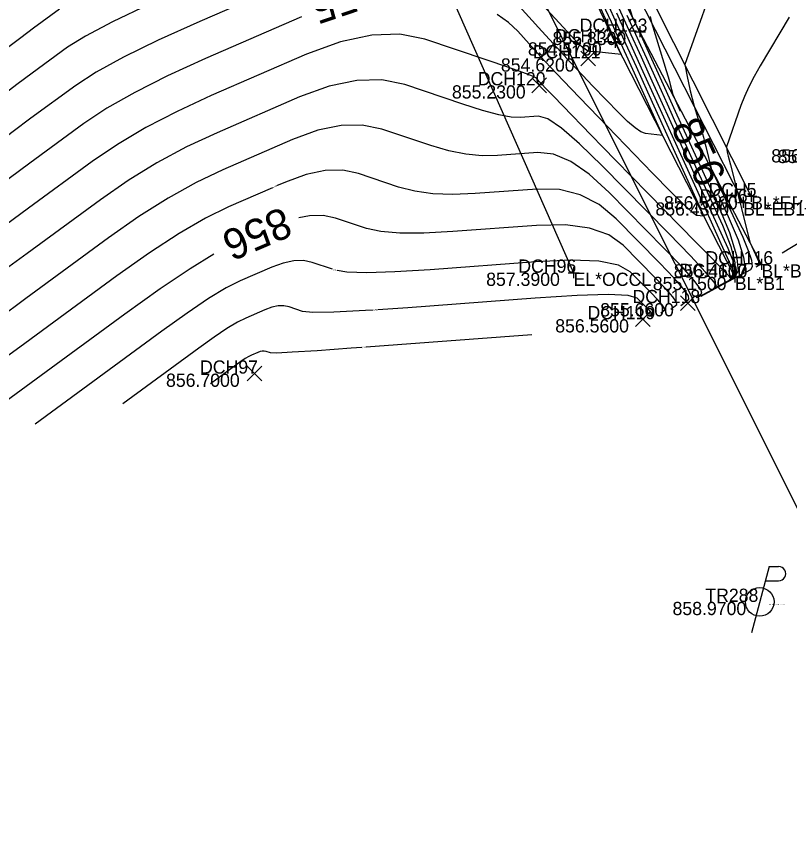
# Model space of a CAD drawing. Extents: x 1654928 to 1810050, y 486881 to 626330.
# Drawn here: x 1801447.1 to 1801517.2, y 489574.5 to 489650.4 of the extents above; entities that cross this region are included whole.
import ezdxf

# ---------------------------------------------------------------- set-up
doc = ezdxf.new("R2010")
doc.units = 0
for name, color, linetype in [('DT_X_Contour_Major', 7, 'Continuous'), ('DT_X_Contour_Minor', 7, 'Continuous'), ('PV_X_EOP', 7, 'Continuous'), ('PV_X_Shoulder', 7, 'Continuous'), ('RW_X_Esmt_SH', 7, 'Continuous'), ('SV_X_Break_Lines', 7, 'Continuous'), ('SV_X_Occupation_Line', 7, 'Continuous'), ('SV_X_Random_Point', 7, 'Continuous'), ('SV_X_Shot_Marker', 7, 'Continuous'), ('SV_X_Text_Comment', 7, 'Continuous'), ('SV_X_Text_Elevation', 7, 'Continuous'), ('SV_X_Text_Name', 7, 'Continuous'), ('UT_X_Electric_Cells', 7, 'Continuous')]:
    doc.layers.add(name, color=color, linetype=linetype)

msp = doc.modelspace()

# ---------------------------------------------------------------- linework, layer by layer
at = {"layer": 'DT_X_Contour_Major'}
for points in [[(1801500.759, 489651.477), (1801501.522, 489649.806), (1801502.38, 489647.921), (1801503.332, 489645.823), (1801504.379, 489643.511), (1801509.485, 489632.227), (1801508.817, 489632.302), (1801508.461, 489632.554), (1801507.679, 489633.279), (1801506.47, 489634.476), (1801504.834, 489636.146), (1801499.906, 489641.228), (1801498.192, 489643.002), (1801496.747, 489644.514), (1801495.571, 489645.763), (1801494.665, 489646.748), (1801492.606, 489649.027), (1801491.749, 489649.836), (1801490.721, 489650.553)], [(1801472.954, 489650.334), (1801464.234, 489646.546), (1801460.79, 489644.981), (1801457.802, 489643.477), (1801455.27, 489642.032), (1801453.193, 489640.647), (1801448.264, 489637.036), (1801446.408, 489635.666), (1801444.539, 489634.265), (1801442.655, 489632.834), (1801440.757, 489631.371), (1801435.677, 489627.43), (1801433.666, 489625.833), (1801431.441, 489623.997), (1801429.003, 489621.922), (1801426.353, 489619.609), (1801413.485, 489608.258)], [(1801504.612, 489650.36), (1801504.744, 489649.837), (1801505.858, 489646.163), (1801506.073, 489645.449), (1801506.241, 489644.884), (1801506.36, 489644.466), (1801506.432, 489644.195), (1801506.658, 489643.279), (1801507.34, 489641.783)], [(1801510.823, 489634.139), (1801511.705, 489632.203), (1801512.595, 489630.096), (1801513.102, 489628.521), (1801513.227, 489627.478), (1801512.969, 489626.968), (1801510.871, 489625.829)], [(1801506.487, 489623.779), (1801507.031, 489624.212), (1801506.997, 489624.432), (1801506.66, 489624.908), (1801506.021, 489625.638), (1801505.08, 489626.623), (1801502.166, 489629.591), (1801500.854, 489630.538), (1801499.103, 489631.153), (1801496.913, 489631.438), (1801494.283, 489631.391), (1801486.685, 489630.824), (1801484.059, 489630.683), (1801481.88, 489630.684), (1801480.147, 489630.827), (1801478.861, 489631.113), (1801476.028, 489632.064), (1801474.909, 489632.294), (1801473.678, 489632.271), (1801472.708, 489632.071)], [(1801465.002, 489628.767), (1801462.85, 489627.461), (1801460.123, 489625.633), (1801456.911, 489623.335), (1801440.783, 489611.519)]]:
    msp.add_lwpolyline(points, dxfattribs=at)
at = {"layer": 'DT_X_Contour_Minor'}
for points in [[(1801500.956, 489656.862), (1801501.091, 489656.423), (1801501.303, 489655.739), (1801501.575, 489654.867), (1801502.984, 489650.36), (1801503.526, 489649.175), (1801503.611, 489648.989), (1801503.687, 489648.82), (1801503.756, 489648.668), (1801504.736, 489646.515), (1801505.645, 489644.519), (1801506.892, 489641.782), (1801510.667, 489633.497), (1801511.825, 489630.734), (1801512.468, 489628.661), (1801512.596, 489627.277), (1801512.209, 489626.582), (1801509.199, 489624.947)], [(1801511.06, 489655.31), (1801507.771, 489645.999), (1801508.005, 489644.755), (1801508.058, 489644.485), (1801508.118, 489644.206), (1801508.184, 489643.919), (1801508.256, 489643.625), (1801508.609, 489642.231), (1801509.205, 489640.266), (1801509.252, 489640.105)], [(1801474.656, 489654.667), (1801463.712, 489649.913), (1801459.93, 489648.213), (1801456.793, 489646.68), (1801454.299, 489645.312), (1801452.45, 489644.11), (1801448.378, 489641.126), (1801446.756, 489639.926), (1801444.944, 489638.561), (1801442.943, 489637.033), (1801440.752, 489635.342), (1801434.656, 489630.612), (1801432.316, 489628.76), (1801429.867, 489626.752), (1801427.309, 489624.587), (1801424.643, 489622.265), (1801417.388, 489615.865), (1801417.02, 489615.541)], [(1801500.045, 489652.101), (1801501.066, 489649.869), (1801501.474, 489648.975), (1801501.933, 489647.967), (1801502.442, 489646.845), (1801505.734, 489639.573), (1801504.175, 489639.748), (1801503.773, 489639.894), (1801503.236, 489640.256), (1801502.564, 489640.835), (1801501.756, 489641.629), (1801499.421, 489644.037), (1801498.474, 489645.026), (1801497.386, 489646.189), (1801496.156, 489647.526), (1801494.783, 489649.037), (1801490.935, 489653.297)], [(1801539.107, 489652.413), (1801541.216, 489647.836), (1801541.894, 489646.326), (1801542.344, 489645.229), (1801542.566, 489644.544), (1801542.562, 489644.272), (1801542.245, 489644.096), (1801542.085, 489644.01), (1801541.842, 489643.884), (1801541.516, 489643.718), (1801541.107, 489643.511), (1801539.904, 489642.909), (1801539.09, 489642.456), (1801537.549, 489641.551), (1801535.281, 489640.193), (1801532.286, 489638.381), (1801516.615, 489628.873)], [(1801501.471, 489651.792), (1801502.684, 489649.13), (1801503.786, 489646.709), (1801504.775, 489644.526), (1801507.264, 489639.026), (1801508.149, 489637.072), (1801509.626, 489633.815), (1801510.22, 489632.511), (1801511.672, 489629.325), (1801512.1, 489628.253), (1801512.297, 489627.428), (1801512.262, 489626.85), (1801511.994, 489626.518), (1801510.973, 489625.963), (1801510.649, 489625.79), (1801510.444, 489625.688), (1801510.357, 489625.655), (1801510.39, 489625.693), (1801510.635, 489625.889), (1801510.432, 489626.241), (1801509.641, 489627.151), (1801508.261, 489628.619), (1801506.293, 489630.645), (1801500.258, 489636.791), (1801498.2, 489638.802), (1801496.549, 489640.225), (1801495.308, 489641.06), (1801494.474, 489641.307), (1801492.797, 489641.182), (1801492, 489641.224), (1801490.867, 489641.443), (1801489.397, 489641.839), (1801487.592, 489642.413), (1801482.33, 489644.18), (1801480.252, 489644.607), (1801477.966, 489644.564), (1801475.471, 489644.05), (1801472.767, 489643.066), (1801465.279, 489639.813), (1801462.511, 489638.517), (1801459.821, 489637.071), (1801457.211, 489635.472), (1801454.68, 489633.722), (1801448.036, 489628.855), (1801445.713, 489627.146)], [(1801499.702, 489652.031), (1801500.523, 489650.172), (1801501.036, 489649.012), (1801501.24, 489648.553), (1801501.373, 489648.262), (1801501.426, 489648.145), (1801501.486, 489648.014), (1801501.552, 489647.867), (1801501.625, 489647.706), (1801501.982, 489646.919), (1801500.565, 489647.078), (1801500.276, 489647.109), (1801500.016, 489647.134), (1801499.786, 489647.153), (1801499.584, 489647.165), (1801499.084, 489647.188), (1801498.817, 489647.308), (1801498.391, 489647.65), (1801497.807, 489648.214), (1801497.063, 489648.999), (1801494.869, 489651.39)], [(1801459.07, 489651.445), (1801455.783, 489649.883), (1801453.328, 489648.592), (1801451.706, 489647.572), (1801448.492, 489645.217), (1801447.103, 489644.186), (1801445.35, 489642.858), (1801443.231, 489641.233), (1801440.747, 489639.312), (1801433.635, 489633.794), (1801431.005, 489631.723), (1801428.451, 489629.647), (1801425.971, 489627.565), (1801425.261, 489626.949)], [(1801450.963, 489651.035), (1801448.605, 489649.308), (1801447.451, 489648.445), (1801445.755, 489647.154), (1801443.519, 489645.433), (1801440.915, 489643.417)], [(1801502.499, 489650.483), (1801503.737, 489647.764), (1801504.266, 489646.597), (1801505.597, 489643.655), (1801506.156, 489642.421), (1801506.836, 489640.925), (1801507.636, 489639.167), (1801508.556, 489637.147), (1801511.169, 489631.411), (1801511.941, 489629.482), (1801512.295, 489627.997), (1801512.231, 489626.956), (1801511.75, 489626.359), (1801509.911, 489625.36), (1801509.328, 489625.049), (1801508.959, 489624.864), (1801508.804, 489624.806), (1801508.862, 489624.875), (1801509.303, 489625.226), (1801509.214, 489625.579), (1801508.615, 489626.377), (1801507.506, 489627.619), (1801505.888, 489629.304), (1801500.894, 489634.391), (1801499.085, 489636.047), (1801497.401, 489637.201), (1801495.843, 489637.853), (1801494.411, 489638.002), (1801490.76, 489637.729), (1801489.353, 489637.71), (1801487.871, 489637.857), (1801486.314, 489638.169), (1801484.682, 489638.646), (1801480.229, 489640.142), (1801478.471, 489640.503), (1801476.537, 489640.466), (1801474.425, 489640.032), (1801472.138, 489639.199), (1801465.802, 489636.446), (1801463.371, 489635.285), (1801460.831, 489633.868), (1801458.182, 489632.192), (1801455.424, 489630.26), (1801447.922, 489624.764), (1801445.366, 489622.887)], [(1801501.541, 489650.701), (1801502.709, 489648.135), (1801503.957, 489645.386), (1801508.931, 489634.398), (1801510.141, 489631.724), (1801511.036, 489629.745), (1801511.617, 489628.463), (1801511.883, 489627.876), (1801512.174, 489627.239), (1801512.26, 489627.024), (1801512.299, 489626.859), (1801512.292, 489626.744), (1801512.238, 489626.677), (1801511.969, 489626.532), (1801511.928, 489626.511), (1801511.911, 489626.505), (1801511.917, 489626.512), (1801511.966, 489626.551), (1801511.78, 489626.771), (1801511.183, 489627.399), (1801510.177, 489628.437), (1801508.76, 489629.884), (1801504.436, 489634.288), (1801502.896, 489635.858), (1801501.52, 489637.264), (1801500.308, 489638.507), (1801499.259, 489639.585), (1801496.681, 489642.243), (1801495.823, 489643.13), (1801495.181, 489643.794), (1801494.755, 489644.238), (1801494.546, 489644.46), (1801494.278, 489644.757), (1801493.924, 489644.944), (1801493.062, 489645.282), (1801491.693, 489645.771), (1801489.817, 489646.41), (1801484.137, 489648.317), (1801481.868, 489648.767), (1801479.322, 489648.687), (1801476.498, 489648.075), (1801473.397, 489646.933), (1801464.757, 489643.18), (1801461.651, 489641.749), (1801458.812, 489640.274), (1801456.241, 489638.752), (1801453.937, 489637.185), (1801448.15, 489632.945), (1801446.061, 489631.406)], [(1801517.248, 489650.315), (1801514.612, 489645.886), (1801514.057, 489644.912), (1801513.579, 489643.987), (1801513.179, 489643.11), (1801512.856, 489642.281), (1801511.53, 489638.527), (1801511.618, 489638.06), (1801511.65, 489637.912), (1801511.707, 489637.668), (1801511.901, 489636.89), (1801512.473, 489634.625), (1801512.551, 489634.368), (1801512.586, 489634.238), (1801512.765, 489633.525), (1801512.909, 489632.941), (1801513.665, 489629.868), (1801514.324, 489628.423), (1801514.44, 489628.149), (1801514.506, 489627.943), (1801514.522, 489627.807), (1801514.488, 489627.741), (1801514.215, 489627.592)], [(1801509.369, 489639.702), (1801509.449, 489639.42), (1801509.562, 489638.995), (1801509.671, 489638.568), (1801510.162, 489636.573), (1801513.014, 489630.313), (1801513.517, 489629.122), (1801513.804, 489628.232), (1801513.874, 489627.643), (1801513.729, 489627.354), (1801512.543, 489626.71)], [(1801507.394, 489624.103), (1801508.133, 489624.691), (1801508.086, 489624.991), (1801507.629, 489625.636), (1801506.761, 489626.627), (1801505.484, 489627.964), (1801501.53, 489631.991), (1801499.969, 489633.292), (1801498.252, 489634.177), (1801496.378, 489634.645), (1801494.347, 489634.696), (1801488.722, 489634.277), (1801486.706, 489634.197), (1801484.875, 489634.27), (1801483.23, 489634.498), (1801481.771, 489634.88), (1801478.128, 489636.103), (1801476.69, 489636.399), (1801475.107, 489636.369), (1801473.38, 489636.013), (1801471.508, 489635.331), (1801470.691, 489634.977)], [(1801470.306, 489634.809), (1801466.324, 489633.079), (1801464.231, 489632.053), (1801461.841, 489630.664), (1801459.153, 489628.912), (1801456.167, 489626.797), (1801447.808, 489620.673), (1801445.018, 489618.627), (1801442.916, 489617.081), (1801441.503, 489616.035), (1801440.777, 489615.489), (1801439.761, 489614.701), (1801439.359, 489614.381), (1801438.914, 489614.014), (1801438.427, 489613.599), (1801437.897, 489613.137), (1801435.323, 489610.867)], [(1801475.766, 489627.408), (1801473.927, 489628.026), (1801473.128, 489628.19), (1801472.248, 489628.173), (1801471.289, 489627.976), (1801470.249, 489627.597), (1801467.369, 489626.346), (1801466.115, 489625.709), (1801464.515, 489624.738), (1801462.567, 489623.432), (1801460.272, 489621.79), (1801448.752, 489613.35)], [(1801505.58, 489623.454), (1801505.93, 489623.733), (1801505.908, 489623.874), (1801505.691, 489624.18), (1801505.28, 489624.649), (1801504.675, 489625.283), (1801502.802, 489627.19), (1801501.739, 489627.783), (1801499.954, 489628.129), (1801497.448, 489628.23), (1801494.219, 489628.086), (1801484.647, 489627.372), (1801481.412, 489627.169), (1801478.884, 489627.098), (1801477.064, 489627.157), (1801476.173, 489627.308)], [(1801504.673, 489623.13), (1801504.828, 489623.253), (1801504.819, 489623.316), (1801504.722, 489623.452), (1801504.54, 489623.661), (1801504.271, 489623.942), (1801503.438, 489624.79), (1801502.624, 489625.028), (1801500.806, 489625.106), (1801497.983, 489625.023), (1801494.155, 489624.78), (1801482.61, 489623.919), (1801479.882, 489623.732)], [(1801479.463, 489623.704), (1801478.765, 489623.656), (1801475.888, 489623.511), (1801473.98, 489623.486), (1801473.04, 489623.579), (1801471.826, 489623.987), (1801471.347, 489624.086), (1801470.819, 489624.076), (1801470.243, 489623.957), (1801469.619, 489623.73), (1801467.891, 489622.979), (1801467.139, 489622.597), (1801466.179, 489622.014), (1801465.01, 489621.231), (1801463.633, 489620.246), (1801456.721, 489615.182)], [(1801493.869, 489621.458), (1801478.833, 489620.337)], [(1801478.414, 489620.306), (1801477.464, 489620.235), (1801474.369, 489620.012), (1801472.115, 489619.867), (1801470.702, 489619.801), (1801470.13, 489619.812), (1801469.725, 489619.948), (1801469.565, 489619.981), (1801469.39, 489619.978), (1801469.198, 489619.938), (1801468.99, 489619.863), (1801468.414, 489619.612), (1801468.163, 489619.485), (1801467.843, 489619.291), (1801467.453, 489619.03), (1801466.994, 489618.701), (1801464.69, 489617.013)]]:
    msp.add_lwpolyline(points, dxfattribs=at)
at = {"layer": 'PV_X_EOP'}
msp.add_lwpolyline([(1801513.785, 489634.043), (1801503.26, 489654.965), (1801492.692, 489675.84), (1801481.803, 489697.704), (1801472.078, 489717.629), (1801460.782, 489739.414), (1801448.005, 489764.97), (1801436.553, 489786.89), (1801425.237, 489809.697), (1801414.345, 489830.894), (1801402.21, 489854.742), (1801391.781, 489876.056), (1801380.008, 489899.32), (1801369.395, 489920.807), (1801356.62, 489946.308), (1801346.845, 489965.404), (1801335.257, 489988.444)], dxfattribs=at)
at = {"layer": 'PV_X_Shoulder'}
msp.add_lwpolyline([(1801513.053, 489633.484), (1801502.425, 489654.401), (1801492.155, 489675.438), (1801481.048, 489697.245), (1801471.095, 489717.056), (1801459.974, 489738.844), (1801446.996, 489764.517), (1801435.938, 489786.184), (1801424.33, 489809.156), (1801413.386, 489830.353), (1801401.606, 489854.259), (1801390.811, 489875.349), (1801379.301, 489898.985), (1801368.607, 489920.204), (1801355.561, 489945.921), (1801346.174, 489964.922), (1801334.144, 489988.199)], dxfattribs=at)
at = {"layer": 'RW_X_Esmt_SH'}
msp.add_line((1801533.563, 489574.54), (1801308.538, 490024.454), dxfattribs=at)
at = {"layer": 'SV_X_Break_Lines'}
for points in [[(1801514.716, 489627.856), (1801503.68, 489648.978), (1801493.699, 489668.787), (1801479.018, 489698.047), (1801467.542, 489721.318), (1801456.644, 489742.996), (1801445.175, 489766.173)], [(1801512.299, 489626.717), (1801501.419, 489648.021), (1801492.05, 489667.879), (1801476.233, 489696.609), (1801465.038, 489719.932)]]:
    msp.add_lwpolyline(points, dxfattribs=at)
at = {"layer": 'SV_X_Occupation_Line'}
msp.add_lwpolyline([(1801317.131, 489768.671), (1801358.983, 489768.588), (1801397.909, 489769.246), (1801416.492, 489765.323), (1801429.827, 489757.814), (1801441.541, 489745.071), (1801453.578, 489722.317), (1801464.849, 489700.041), (1801476.834, 489674.228), (1801497.657, 489627.098)], dxfattribs=at)
at = {"layer": 'SV_X_Random_Point'}
for p, q in [((1801498.318, 489645.897), (1801499.651, 489647.232)), ((1801498.318, 489647.232), (1801499.651, 489645.897)), ((1801493.862, 489643.449), (1801495.195, 489644.784)), ((1801493.862, 489644.784), (1801495.195, 489643.449)), ((1801507.363, 489623.663), (1801508.696, 489624.998)), ((1801507.363, 489624.998), (1801508.696, 489623.663)), ((1801503.281, 489622.202), (1801504.614, 489623.537)), ((1801503.281, 489623.537), (1801504.614, 489622.202)), ((1801468.008, 489617.262), (1801469.342, 489618.597)), ((1801468.008, 489618.597), (1801469.342, 489617.262))]:
    msp.add_line(p, q, dxfattribs=at)
at = {"layer": 'SV_X_Shot_Marker'}
for p, q in [((1801503.68, 489649.478), (1801503.68, 489648.478)), ((1801503.18, 489648.978), (1801504.18, 489648.978)), ((1801503.68, 489648.978), (1801503.68, 489648.978)), ((1801500.919, 489648.021), (1801501.919, 489648.021)), ((1801501.419, 489648.521), (1801501.419, 489647.521)), ((1801501.419, 489648.021), (1801501.419, 489648.021)), ((1801513.785, 489634.543), (1801513.785, 489633.543)), ((1801512.553, 489633.484), (1801513.553, 489633.484)), ((1801513.053, 489633.984), (1801513.053, 489632.984)), ((1801513.053, 489633.484), (1801513.053, 489633.484)), ((1801513.285, 489634.043), (1801514.285, 489634.043)), ((1801513.785, 489634.043), (1801513.785, 489634.043)), ((1801514.716, 489628.356), (1801514.716, 489627.356)), ((1801497.657, 489627.598), (1801497.657, 489626.598)), ((1801514.216, 489627.856), (1801515.216, 489627.856)), ((1801514.716, 489627.856), (1801514.716, 489627.856)), ((1801497.157, 489627.098), (1801498.157, 489627.098)), ((1801497.657, 489627.098), (1801497.657, 489627.098)), ((1801511.799, 489626.717), (1801512.799, 489626.717)), ((1801512.299, 489627.217), (1801512.299, 489626.217)), ((1801512.299, 489626.717), (1801512.299, 489626.717)), ((1801515.789, 489596.976), (1801515.839, 489596.976)), ((1801515.814, 489597.001), (1801515.814, 489596.951)), ((1801515.814, 489596.976), (1801515.814, 489596.976))]:
    msp.add_line(p, q, dxfattribs=at)
at = {"layer": 'UT_X_Electric_Cells'}
for p, q in [((1801515.418, 489600.396), (1801513.812, 489594.396)), ((1801515.418, 489600.396), (1801516.268, 489600.396)), ((1801515.077, 489599.121), (1801516.268, 489599.121))]:
    msp.add_line(p, q, dxfattribs=at)
msp.add_circle((1801514.562, 489597.196), 1.3, dxfattribs=at)
msp.add_arc((1801516.281, 489599.758), 0.638, 268.8767, 91.1233, dxfattribs=at)

# ---------------------------------------------------------------- texts
at = {"layer": 'DT_X_Contour_Major'}
for s, rotation, p in [('855', 198.76392, (1801479.413, 489654.26)), ('856', 294.49656, (1801506.45, 489640.36)), ('856', 203.20944, (1801471.254, 489633.137))]:
    msp.add_text(s, height=2.8, rotation=rotation, dxfattribs=at).set_placement(p)
at = {"layer": 'DT_X_Contour_Minor'}
for s, rotation, p in [('856', 286.22481, (1801509.199, 489640.041)), ('856', 203.48012, (1801470.621, 489635.022)), ('856', 166.20864, (1801476.141, 489627.373)), ('856', 183.91873, (1801479.831, 489623.799)), ('857', 184.265, (1801478.777, 489620.403))]:
    msp.add_text(s, height=0.14, rotation=rotation, dxfattribs=at).set_placement(p)
at = {"layer": 'SV_X_Text_Comment'}
for s, height, p in [('BL*EB1', 1.2, (1801513.053, 489632.284)), ('BL*EP1', 1.2, (1801513.785, 489632.843)), ('BL*B', 1.2, (1801514.716, 489626.656)), ('EL*OCCL', 1.2, (1801497.657, 489625.898)), ('BL*B1', 1.2, (1801512.299, 489625.517)), ('DATA? CHRISNIK SPK IN POPO', 0.06, (1801515.814, 489596.916))]:
    msp.add_text(s, height=height, dxfattribs=at).set_placement(p)
at = {"layer": 'SV_X_Text_Elevation'}
for s, height, p in [('855.8300', 1.2, (1801495.744, 489647.778)), ('854.5700', 1.2, (1801493.511, 489646.821)), ('854.6200', 1.2, (1801491.058, 489645.364)), ('855.2300', 1.2, (1801486.611, 489642.917)), ('856.6600', 1.2, (1801515.61, 489637.113)), ('856.7100', 1.2, (1801516.186, 489637.055)), ('856.4300', 1.2, (1801505.088, 489632.284)), ('856.5200', 1.2, (1801505.868, 489632.843)), ('856.4600', 1.2, (1801506.752, 489626.656)), ('857.3900', 1.2, (1801489.72, 489625.898)), ('855.1500', 1.2, (1801504.855, 489625.517)), ('855.6600', 1.2, (1801500.074, 489623.13)), ('856.5600', 1.2, (1801495.992, 489621.67)), ('856.7000', 1.2, (1801460.644, 489616.729)), ('858.9700', 1.2, (1801506.644, 489595.996)), ('860.2400', 0.06, (1801515.412, 489596.916))]:
    msp.add_text(s, height=height, dxfattribs=at).set_placement(p)
at = {"layer": 'SV_X_Text_Name'}
for s, height, p in [('DCH123', 1.2, (1801498.21, 489648.978)), ('DCH122', 1.2, (1801495.959, 489648.021)), ('DCH121', 1.2, (1801493.949, 489646.564)), ('DCH120', 1.2, (1801488.955, 489644.117)), ('DCH5', 1.2, (1801509.902, 489634.043)), ('DCH6', 1.2, (1801509.094, 489633.484)), ('DCH116', 1.2, (1801509.625, 489627.856)), ('DCH96', 1.2, (1801492.64, 489627.098)), ('DCH117', 1.2, (1801507.284, 489626.717)), ('DCH118', 1.2, (1801503.004, 489624.33)), ('DCH119', 1.2, (1801498.922, 489622.87)), ('DCH97', 1.2, (1801463.734, 489617.929)), ('TR288', 1.2, (1801509.62, 489597.196)), ('BM2', 0.06, (1801515.665, 489596.976))]:
    msp.add_text(s, height=height, dxfattribs=at).set_placement(p)

doc.saveas('drawing.dxf')
